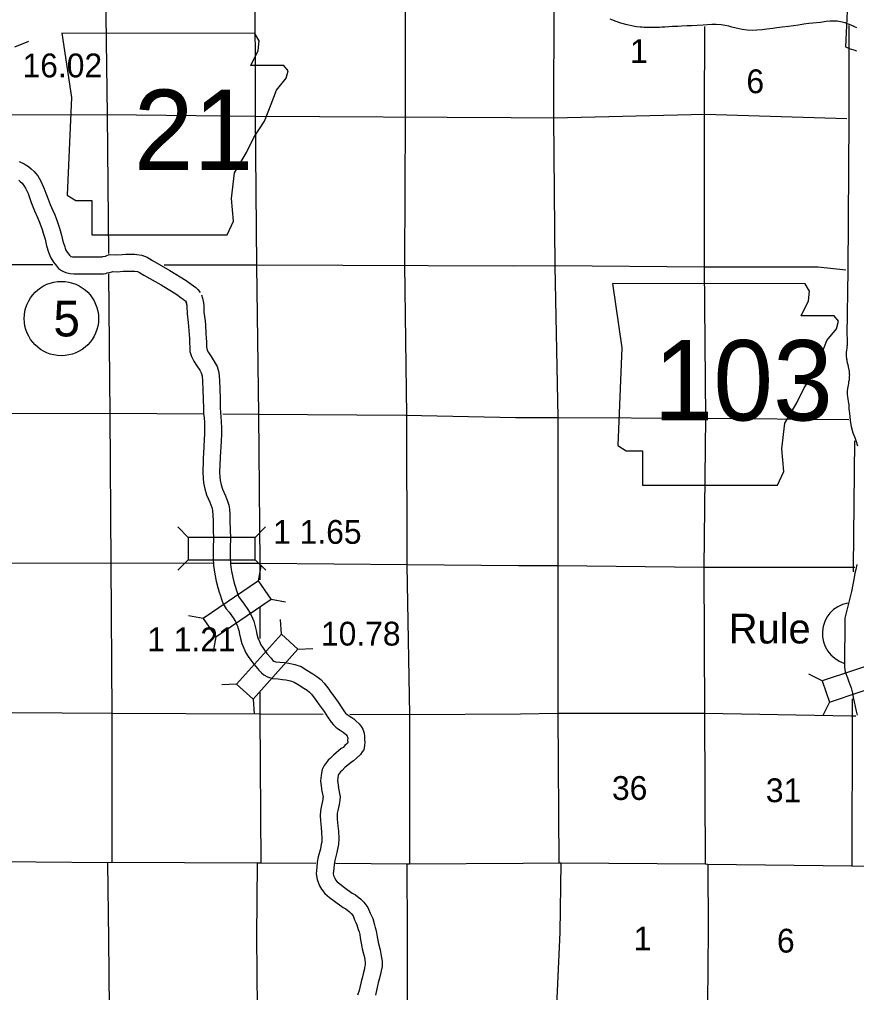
# Model space of a CAD drawing. Extents: x 77230 to 630905, y 790554 to 1662844.
# Drawn here: x 424390 to 454103, y 1547927 to 1582459 of the extents above; entities that cross this region are included whole.
import ezdxf

# ---------------------------------------------------------------- set-up
doc = ezdxf.new("R2010")
doc.units = 0
for name, color, linetype in [('Level 12', 7, 'Continuous'), ('Level 15', 7, 'Continuous'), ('Level 16', 7, 'Continuous'), ('Level 19', 7, 'Continuous'), ('Level 22', 7, 'Continuous'), ('Level 23', 7, 'Continuous'), ('Level 24', 7, 'Continuous'), ('Level 26', 7, 'Continuous'), ('Level 32', 7, 'Continuous'), ('Level 33', 7, 'Continuous')]:
    doc.layers.add(name, color=color, linetype=linetype)

msp = doc.modelspace()

# ---------------------------------------------------------------- linework, layer by layer
at = {"layer": 'Level 12'}
msp.add_lwpolyline([(454126, 1583699), (454070, 1583716), (454017, 1583732), (453981, 1583741), (453951, 1583749), (453915, 1583757), (453855, 1583770), (453823, 1583775), (453708, 1581490), (453770, 1581462), (453847, 1581430), (453925, 1581402), (454003, 1581377), (454103, 1581350)], dxfattribs=at)
at = {"layer": 'Level 15'}
for points in [[(448709, 1582211), (448697, 1579101), (448690, 1573670), (448742, 1568326), (448688, 1563015), (448712, 1557821), (448732, 1552478)], [(434907, 1552506), (432953, 1552522), (432823, 1552523), (427671, 1552544), (427513, 1552528), (422410, 1552574), (422224, 1552572), (417760, 1552549), (412728, 1552648), (412474, 1552660), (407442, 1552760)], [(442266, 1552501), (438231, 1552483), (438141, 1552481), (435610, 1552501)], [(458090, 1552322), (454382, 1552405), (453934, 1552413), (448822, 1552469), (448732, 1552478), (443610, 1552521), (443540, 1552520), (442266, 1552501)], [(448822, 1552469), (448831, 1550139)], [(448831, 1550139), (448809, 1547534), (448818, 1547204), (448832, 1542116), (448818, 1541885), (448845, 1538277)]]:
    msp.add_lwpolyline(points, dxfattribs=at)
at = {"layer": 'Level 16'}
for points in [[(427433, 1584348), (427507, 1579064), (427550, 1574152)], [(438078, 1584367), (438079, 1579005), (438055, 1573756), (438127, 1568402), (438144, 1563090), (438236, 1557783), (438231, 1552483)], [(432747, 1584323), (432761, 1579016), (432801, 1573730), (432870, 1568435), (432918, 1563173), (432919, 1562575)], [(443356, 1583124), (443344, 1578984), (443399, 1573708), (443505, 1568339), (443502, 1563058), (443497, 1557820), (443540, 1552520)], [(441841, 1578969), (432773, 1579010), (427489, 1579078), (423029, 1579058)], [(453759, 1578937), (448720, 1579083), (443358, 1578954), (441841, 1578969)], [(425577, 1573752), (422272, 1573757), (417804, 1573750), (412671, 1573682), (407417, 1573705), (405059, 1573767)], [(441934, 1573699), (432827, 1573738), (429530, 1573736)], [(453718, 1573563), (452741, 1573674), (448704, 1573672), (443395, 1573716), (441934, 1573699)], [(427556, 1573430), (427592, 1568451), (427630, 1563157), (427673, 1557820), (427671, 1552544)], [(430925, 1568456), (427612, 1568479), (422304, 1568459), (417811, 1568498), (412609, 1568441), (407419, 1568429), (405151, 1568475)], [(441997, 1568326), (438101, 1568404), (432874, 1568443), (431607, 1568451)], [(453828, 1568246), (448725, 1568304), (443491, 1568319), (441997, 1568326)], [(454028, 1567510), (453989, 1563027), (453988, 1562855)], [(431276, 1563155), (427652, 1563159), (422379, 1563158), (417795, 1563132), (415205, 1563219), (412635, 1563175), (407312, 1563229), (405240, 1563250)], [(442104, 1563066), (438164, 1563104), (432930, 1563153), (431918, 1563154)], [(454048, 1563011), (453967, 1563012), (448684, 1563011), (443494, 1563064), (442104, 1563066)], [(432920, 1561612), (432921, 1560489)], [(432924, 1558582), (432925, 1557791), (432953, 1552522)], [(453950, 1558350), (453944, 1557736), (453934, 1552413)], [(435168, 1557795), (432929, 1557807), (427665, 1557826), (422359, 1557864), (417755, 1557897), (412512, 1557933), (407238, 1557972), (405330, 1557994)], [(442175, 1557803), (438230, 1557779), (436111, 1557790)], [(454079, 1557734), (453916, 1557739), (448724, 1557829), (443487, 1557824), (442175, 1557803)], [(427513, 1552528), (427545, 1549814)], [(432823, 1552523), (432807, 1549902)], [(438141, 1552481), (438157, 1550000)], [(443610, 1552521), (443576, 1550063)], [(432807, 1549902), (432827, 1547349), (432869, 1542521)], [(438157, 1550000), (438151, 1547225), (438203, 1541924), (438231, 1536631), (438242, 1531334), (438258, 1530010)], [(443576, 1550063), (443443, 1547209), (443490, 1541869), (443556, 1536552), (443571, 1531308), (443601, 1526056), (443715, 1520734), (443786, 1515186), (443783, 1514888)], [(427545, 1549814), (427576, 1547359), (427613, 1542132), (427616, 1541899)]]:
    msp.add_lwpolyline(points, dxfattribs=at)
at = {"layer": 'Level 19'}
for p, q in [((424230, 1581493), (424719, 1581692)), ((430380, 1564079), (430007, 1564452)), ((432756, 1564079), (433129, 1564452)), ((430380, 1563287), (430007, 1562913)), ((432756, 1563287), (433130, 1562914)), ((432871, 1562542), (432969, 1563061)), ((433319, 1561888), (433838, 1561791)), ((430911, 1561200), (430392, 1561297)), ((433686, 1560640), (433657, 1561167)), ((431358, 1560546), (431261, 1560027)), ((434275, 1560111), (434802, 1560140)), ((452887, 1558985), (452415, 1559221)), ((432099, 1558872), (431572, 1558843)), ((432689, 1558343), (432717, 1557816)), ((453138, 1558234), (452902, 1557762))]:
    msp.add_line(p, q, dxfattribs=at)
for points in [[(430380, 1563287), (432756, 1563287), (432756, 1564079), (430380, 1564079)], [(431358, 1560546), (433319, 1561888), (432871, 1562542), (430911, 1561200)], [(432689, 1558343), (434275, 1560111), (433686, 1560640), (432099, 1558872)], [(453138, 1558234), (455392, 1558986), (455141, 1559737), (452887, 1558985)]]:
    msp.add_lwpolyline(points, close=True, dxfattribs=at)
at = {"layer": 'Level 22'}
for points in [[(453827, 1582247), (453833, 1578937), (453793, 1573552), (453761, 1571257), (453773, 1571158), (453769, 1571097), (453772, 1571027), (453771, 1570903), (453768, 1570887), (453764, 1570855), (453755, 1570796), (453741, 1570726), (453735, 1570642), (453737, 1570526), (453746, 1570417), (453753, 1570381), (453761, 1570333), (453774, 1570279), (453791, 1570215), (453806, 1570133), (453819, 1570078), (453829, 1570029), (453837, 1569989), (453844, 1569938), (453847, 1569885), (453848, 1569848), (453843, 1569797), (453839, 1569693), (453836, 1569661), (453823, 1569602), (453812, 1569536), (453793, 1569420), (453785, 1569358), (453773, 1569267), (453775, 1569159), (453786, 1569071), (453796, 1568992), (453811, 1568905), (453825, 1568783), (453834, 1568636), (453849, 1568475), (453863, 1568368), (453880, 1568219), (453915, 1568018), (453972, 1567787), (454006, 1567707), (454043, 1567619), (454078, 1567519), (454138, 1567331)], [(424385, 1577417), (424555, 1577337), (424713, 1577239), (424804, 1577164), (424908, 1577069), (424963, 1577008), (425045, 1576908), (425136, 1576745), (425246, 1576513), (425371, 1576174), (425478, 1575889), (425570, 1575680), (425643, 1575530), (425718, 1575339), (425767, 1575190), (425811, 1575053), (425878, 1574808), (425933, 1574589), (425995, 1574386), (426010, 1574341), (426036, 1574275), (426087, 1574197), (426170, 1574091), (426185, 1574073), (426194, 1574067), (426219, 1574053), (426227, 1574050), (426269, 1574040), (426339, 1574036), (427254, 1574034), (427316, 1574034), (427325, 1574034), (427353, 1574043), (427439, 1574062), (427473, 1574071), (427579, 1574118), (427849, 1574106), (428036, 1574124), (428171, 1574129), (428272, 1574131), (428372, 1574131), (428491, 1574129), (428561, 1574123), (428737, 1574092), (428920, 1574020), (429107, 1573901), (429728, 1573554), (430305, 1573194), (430486, 1573068), (430566, 1573007), (430647, 1572944), (430726, 1572875), (430806, 1572766)], [(424362, 1576751), (424411, 1576711), (424483, 1576645), (424508, 1576618), (424546, 1576570), (424603, 1576469), (424693, 1576280), (424808, 1575966), (424922, 1575663), (425025, 1575428), (425093, 1575289), (425153, 1575135), (425196, 1575004), (425236, 1574881), (425297, 1574657), (425355, 1574428), (425424, 1574202), (425445, 1574139), (425500, 1573997), (425600, 1573846), (425701, 1573717), (425775, 1573626), (425878, 1573556), (425952, 1573514), (426037, 1573478), (426183, 1573444), (426321, 1573436), (427254, 1573434), (427316, 1573434), (427369, 1573434), (427455, 1573447), (427506, 1573462), (427580, 1573479), (427670, 1573502), (427692, 1573512), (427866, 1573504), (428076, 1573526), (428188, 1573529), (428279, 1573531), (428367, 1573531), (428460, 1573530), (428482, 1573528), (428574, 1573511), (428647, 1573483), (428800, 1573386), (429423, 1573037), (429975, 1572693), (430133, 1572582), (430201, 1572531), (430265, 1572482), (430281, 1572467), (430321, 1572412)], [(430846, 1572690), (430891, 1572566), (430926, 1572405), (430931, 1572299), (430939, 1572067), (430978, 1571769), (430993, 1571611), (431011, 1571310), (431019, 1571147), (431024, 1571014), (431031, 1570840), (431036, 1570782), (431054, 1570721), (431095, 1570637), (431189, 1570503), (431303, 1570326), (431340, 1570264), (431402, 1570145), (431468, 1569933), (431491, 1569657), (431502, 1569340), (431512, 1569014), (431520, 1568676), (431527, 1568513), (431539, 1568371), (431554, 1568185), (431560, 1567965), (431560, 1567729), (431544, 1567522), (431536, 1567269), (431527, 1567145)], [(430281, 1572488), (430313, 1572400), (430329, 1572324), (430332, 1572274), (430340, 1572018), (430382, 1571702), (430395, 1571564), (430412, 1571276), (430420, 1571123), (430424, 1570992), (430432, 1570801), (430443, 1570670), (430493, 1570503), (430576, 1570332), (430691, 1570169), (430793, 1570010), (430816, 1569971), (430845, 1569915), (430876, 1569818), (430892, 1569622), (430902, 1569321), (430912, 1568998), (430920, 1568655), (430928, 1568474), (430941, 1568323), (430954, 1568153), (430960, 1567956), (430960, 1567752), (430944, 1567555), (430936, 1567299), (430929, 1567186)], [(430928, 1567179), (430894, 1566400), (430905, 1566164), (430924, 1566019), (430964, 1565803), (431030, 1565584), (431143, 1565326), (431178, 1565231), (431216, 1565144), (431235, 1565090), (431244, 1565022), (431254, 1564869), (431260, 1564672), (431264, 1564318), (431278, 1564058), (431268, 1563699), (431268, 1563482), (431268, 1563332), (431279, 1563079), (431304, 1562928), (431329, 1562773), (431377, 1562521), (431435, 1562297), (431483, 1562135), (431513, 1562041), (431574, 1561853), (431621, 1561722), (431733, 1561545), (431832, 1561425), (431971, 1561224), (432054, 1561095), (432111, 1560975), (432139, 1560902), (432145, 1560884), (432174, 1560777), (432202, 1560643), (432240, 1560490), (432286, 1560316), (432357, 1560147), (432429, 1559979), (432513, 1559852), (432597, 1559727), (432705, 1559581), (432849, 1559419), (432886, 1559366), (432978, 1559276), (433065, 1559198), (433192, 1559127), (433376, 1559074), (433573, 1559055), (433721, 1559040), (433851, 1559022), (434006, 1558990), (434135, 1558947), (434280, 1558855), (434482, 1558732), (434600, 1558656), (434681, 1558592), (434751, 1558518), (434884, 1558342), (434945, 1558251), (435028, 1558139), (435207, 1557900), (435323, 1557706), (435450, 1557518), (435537, 1557424), (435618, 1557345), (435682, 1557293), (435773, 1557241), (435842, 1557195), (435878, 1557167), (435946, 1557109), (435975, 1557082), (436024, 1557022), (436025, 1557021), (436037, 1556982), (436040, 1556965), (436038, 1556866), (436045, 1556807), (436043, 1556789), (436027, 1556762), (435945, 1556689), (435881, 1556626), (435810, 1556582), (435536, 1556355), (435432, 1556247), (435349, 1556175), (435204, 1555984), (435132, 1555837), (435106, 1555709), (435096, 1555627), (435077, 1555437), (435088, 1555338), (435095, 1555275), (435116, 1555139)], [(431528, 1567152), (431494, 1566401), (431503, 1566216), (431516, 1566113), (431548, 1565945), (431594, 1565791), (431701, 1565549), (431735, 1565455), (431776, 1565362), (431822, 1565227), (431841, 1565083), (431854, 1564900), (431860, 1564684), (431864, 1564337), (431878, 1564065), (431868, 1563691), (431868, 1563482), (431868, 1563345), (431877, 1563141), (431896, 1563024), (431920, 1562878), (431963, 1562653), (432013, 1562457), (432057, 1562310), (432084, 1562224), (432142, 1562047), (432164, 1561987), (432219, 1561899), (432312, 1561787), (432470, 1561556), (432579, 1561388), (432662, 1561212), (432706, 1561101), (432720, 1561054), (432758, 1560917), (432787, 1560775), (432821, 1560639), (432855, 1560509), (432908, 1560382), (432959, 1560265), (433012, 1560184), (433087, 1560073), (433172, 1559959), (433323, 1559789), (433347, 1559754), (433387, 1559715), (433416, 1559689), (433425, 1559684), (433489, 1559666), (433632, 1559652), (433792, 1559636), (433953, 1559614), (434163, 1559570), (434394, 1559493), (434596, 1559365), (434802, 1559240), (434949, 1559144), (435087, 1559036), (435210, 1558906), (435373, 1558690), (435436, 1558596), (435509, 1558497), (435706, 1558235), (435829, 1558029), (435922, 1557891), (435968, 1557842), (436019, 1557793), (436023, 1557789), (436088, 1557752), (436191, 1557683), (436255, 1557635), (436347, 1557556), (436449, 1557460), (436478, 1557415), (436516, 1557368), (436576, 1557268), (436620, 1557127), (436641, 1557016), (436639, 1556895), (436648, 1556813), (436637, 1556694), (436619, 1556545), (436553, 1556473), (436498, 1556378), (436355, 1556250), (436252, 1556149), (436159, 1556093), (435945, 1555915), (435845, 1555810), (435788, 1555762), (435717, 1555668), (435705, 1555643), (435699, 1555614), (435693, 1555561), (435680, 1555442), (435685, 1555404), (435690, 1555352), (435709, 1555231)], [(454112, 1563116), (454073, 1562941), (454048, 1562806), (454003, 1562582), (453973, 1562410), (453923, 1562157), (453682, 1561213), (453671, 1559476), (453700, 1559303), (453779, 1559097), (453833, 1558958), (453907, 1558735), (453957, 1558549), (453982, 1558398), (454014, 1558244), (454057, 1558072), (454093, 1557914), (454127, 1557771)], [(435117, 1555132), (435167, 1554855), (435164, 1554828), (435157, 1554756), (435151, 1554726), (435101, 1554507), (435077, 1554377), (435060, 1554193), (435072, 1554020), (435098, 1553786), (435115, 1553608), (435124, 1553395), (435120, 1553263), (435105, 1553198), (435072, 1553028), (434993, 1552741), (434963, 1552551), (434948, 1552371), (434927, 1552145), (434954, 1551938), (435039, 1551717), (435110, 1551601), (435226, 1551436), (435390, 1551305), (435573, 1551166), (435878, 1550950), (435978, 1550894), (436106, 1550787), (436168, 1550729), (436230, 1550649), (436287, 1550509), (436333, 1550409), (436371, 1550334), (436418, 1550169), (436443, 1550078), (436467, 1549989), (436487, 1549871)], [(435708, 1555239), (435774, 1554874), (435761, 1554765), (435752, 1554669), (435738, 1554599), (435689, 1554385), (435672, 1554295), (435662, 1554186), (435669, 1554075), (435695, 1553848), (435714, 1553650), (435725, 1553398), (435718, 1553186), (435692, 1553075), (435657, 1552891), (435580, 1552614), (435559, 1552479), (435546, 1552319), (435531, 1552156), (435540, 1552086), (435579, 1551984), (435611, 1551932), (435667, 1551852), (435759, 1551779), (435929, 1551650), (436200, 1551458), (436320, 1551390), (436503, 1551237), (436613, 1551134), (436755, 1550950), (436838, 1550746), (436873, 1550669), (436931, 1550556), (436996, 1550332), (437022, 1550236), (437054, 1550116), (437079, 1549970)], [(436487, 1549868), (436544, 1549548), (436557, 1549481), (436606, 1549300), (436634, 1549177), (436653, 1549073), (436662, 1549000), (436662, 1548911), (436641, 1548815), (436632, 1548770), (436588, 1548586), (436549, 1548436), (436528, 1548363), (436454, 1548002), (436388, 1547839)], [(437078, 1549973), (437134, 1549657), (437142, 1549616), (437188, 1549445), (437223, 1549297), (437246, 1549164), (437263, 1549037), (437262, 1548846), (437229, 1548693), (437218, 1548642), (437170, 1548441), (437128, 1548277), (437111, 1548218), (437031, 1547828)]]:
    msp.add_lwpolyline(points, dxfattribs=at)
at = {"layer": 'Level 23'}
for points in [[(454014, 1582210), (453695, 1582339), (453531, 1582376), (453475, 1582390), (453414, 1582401), (453347, 1582403), (453262, 1582402), (453151, 1582397), (453024, 1582388), (452825, 1582356), (452548, 1582328), (452414, 1582313), (452228, 1582289), (452041, 1582261), (451865, 1582233), (451690, 1582207), (451462, 1582184), (451272, 1582160), (451137, 1582140), (450919, 1582113), (450758, 1582094), (450569, 1582079), (450399, 1582070), (450220, 1582078), (450038, 1582106), (449834, 1582150), (449681, 1582187), (449565, 1582217), (449439, 1582244), (449298, 1582265), (449124, 1582277), (448966, 1582277), (448813, 1582269), (448656, 1582261), (448449, 1582244), (448243, 1582235), (448089, 1582233), (447885, 1582221), (447757, 1582213), (447566, 1582207), (447446, 1582192), (447296, 1582183), (447195, 1582180), (447110, 1582177), (447033, 1582174), (446969, 1582173), (446873, 1582172), (446793, 1582175), (446717, 1582176), (446642, 1582177), (446568, 1582178), (446497, 1582184), (446419, 1582189), (446294, 1582199), (446172, 1582221), (446065, 1582242), (445959, 1582264), (445734, 1582330), (445574, 1582382), (445355, 1582469)], [(454112, 1582168), (454006, 1582214)]]:
    msp.add_lwpolyline(points, dxfattribs=at)
at = {"layer": 'Level 24'}
for points in [[(425898, 1581969), (426240, 1579685), (426088, 1576221), (426393, 1576030), (426964, 1576030), (426964, 1574812), (431760, 1574812), (431988, 1575307), (431912, 1576107), (432026, 1577020), (432445, 1577743), (432711, 1578276), (433092, 1578847), (433321, 1579456), (433511, 1579951), (433853, 1580370), (433930, 1580636), (433777, 1580827), (432597, 1580827), (432864, 1581360), (432902, 1581702), (432744, 1581965)], [(445435, 1573085), (445777, 1570801), (445625, 1567337), (445930, 1567147), (446501, 1567147), (446501, 1565928), (451297, 1565928), (451525, 1566423), (451449, 1567223), (451563, 1568136), (451982, 1568859), (452248, 1569392), (452629, 1569963), (452857, 1570572), (453048, 1571067), (453390, 1571486), (453467, 1571752), (453314, 1571943), (452134, 1571943), (452401, 1572476), (452439, 1572818), (452281, 1573081)]]:
    msp.add_lwpolyline(points, close=True, dxfattribs=at)
at = {"layer": 'Level 26'}
msp.add_arc((453988, 1560668), 1100, 100.905, 252.2351, dxfattribs=at)
at = {"layer": 'Level 33'}
msp.add_circle((425878, 1571845), 1320, dxfattribs=at)

# ---------------------------------------------------------------- texts
at = {"layer": 'Level 16'}
for s, height, p in [('1', 845, (446063, 1580913)), ('6', 845, (450194, 1579843)), ('36', 844.8, (445421, 1554762)), ('31', 844.8, (450884, 1554682)), ('1', 845, (446194, 1549422)), ('6', 845, (451278, 1549345))]:
    msp.add_text(s, height=height, dxfattribs=at).set_placement(p)
at = {"layer": 'Level 24'}
for s, p in [('21', (428448, 1577116)), ('103', (446900, 1568229))]:
    msp.add_text(s, height=2851.2, dxfattribs=at).set_placement(p)
at = {"layer": 'Level 26'}
msp.add_text('Rule', height=1056, dxfattribs=at).set_placement((449570, 1560315))
at = {"layer": 'Level 32'}
for s, p in [('16.02', (424498, 1580405)), ('1 1.65', (433393, 1563851)), ('1 1.21', (428923, 1560039)), ('10.78', (435091, 1560240))]:
    msp.add_text(s, height=844.8, dxfattribs=at).set_placement(p)
at = {"layer": 'Level 33'}
msp.add_text('5', height=1267, dxfattribs=at).set_placement((425595, 1571211))

doc.saveas('drawing.dxf')
